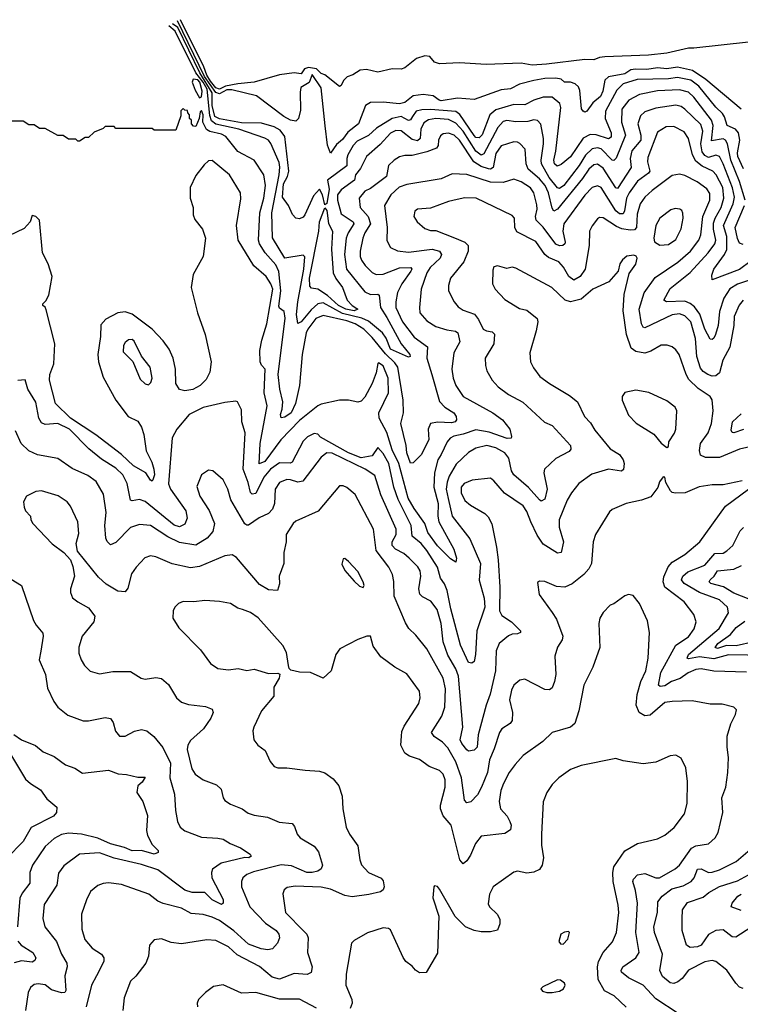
# Model space of a CAD drawing. Extents: x 1246230 to 1426786, y 660032 to 763141.
# Tile 541 of 566: x 1349126 to 1353090, y 755979 to 761398. Entities that reach past the tile are written whole.
import ezdxf

# ---------------------------------------------------------------- set-up
doc = ezdxf.new("R2010")
doc.units = 0

msp = doc.modelspace()

# ---------------------------------------------------------------- linework, layer by layer
at = {"layer": '0CON10XD'}
for points in [[(1353108.1, 760578.1), (1353076.9, 760645), (1353075.1, 760665), (1353087.3, 760735), (1353080, 760775), (1353062.8, 760795), (1353017.3, 760815), (1353003.8, 760863.8), (1352992.2, 760882.2), (1352955, 760916.4), (1352862.8, 761032.8), (1352817.2, 761065), (1352745, 761079.4), (1352695, 761072.9), (1352521.8, 761068.2), (1352445, 761045.2), (1352410.6, 761009.4), (1352348.9, 760895), (1352346.1, 760855), (1352379.4, 760775), (1352379.1, 760750.9), (1352365, 760742.7), (1352297.1, 760765), (1352264.2, 760765.8), (1352225, 760746.2), (1352155, 760643.7), (1352105, 760601.8), (1352082.2, 760592.2), (1352067.2, 760605), (1352064, 760625), (1352075.2, 760675), (1352103.4, 760915), (1352096.3, 760936.3), (1352055, 760972.5), (1352005, 760972.6), (1351955, 760955.6), (1351905, 760929.1), (1351845, 760932.3), (1351745, 760901.3), (1351712.4, 760875), (1351669.4, 760765), (1351652.9, 760747.1), (1351635, 760750.6), (1351625, 760760.6), (1351546.8, 760876.8), (1351525, 760893.3), (1351385, 760904.7), (1351337.6, 760902.4), (1351306.1, 760893.9), (1351286, 760866), (1351275, 760846.2), (1351265, 760843.2), (1351225, 760864.8), (1351175, 760853.9), (1351088.9, 760801.1), (1351045, 760760), (1350981.3, 760728.7), (1350960, 760705), (1350931.6, 760655), (1350925.2, 760635), (1350925, 760594.1), (1350818.2, 760515), (1350828.4, 760465), (1350815, 760386.7), (1350805, 760380), (1350791.9, 760435), (1350775, 760466), (1350741.7, 760428.3), (1350695, 760323.8), (1350685, 760310.4), (1350665, 760301.5), (1350645, 760306.5), (1350625.7, 760325.7), (1350605, 760376.2), (1350571.8, 760421.8), (1350577.4, 760495), (1350599.3, 760535), (1350606, 760565), (1350584.8, 760754.8), (1350559.3, 760789.3), (1350525, 760808.4), (1350455, 760828.5), (1350345, 760829.8), (1350225, 760852.2), (1350198.8, 760865), (1350185.4, 760925), (1350184, 760995), (1350117.1, 761105), (1349995.2, 761355), (1349965.5, 761374.9)], [(1353094.7, 760905), (1352899.5, 761069.5), (1352827.8, 761117.8), (1352745, 761136.7), (1352685, 761127.5), (1352635, 761133.4), (1352575, 761124.6), (1352513.4, 761126.6), (1352488.7, 761121.3), (1352455, 761100.1), (1352365, 761082.8), (1352344.8, 761065), (1352333.5, 761005), (1352320.8, 760975), (1352278.9, 760941.1), (1352245, 760894.2), (1352235, 760890), (1352225, 760893.8), (1352217.3, 760907.3), (1352208.1, 761008.1), (1352199.3, 761029.3), (1352180.8, 761045), (1352155, 761053.5), (1352122.5, 761055), (1352105, 761070), (1352075.6, 761075.6), (1352015, 761074.8), (1351955, 761063.9), (1351875, 761043.4), (1351825, 761017.6), (1351775, 761011.2), (1351625, 760958.4), (1351535, 760966.2), (1351445, 760952.3), (1351432.5, 760955), (1351399.8, 760979.8), (1351345, 760986), (1351291, 760979), (1351245, 760942.8), (1351215, 760934.4), (1351124.8, 760944.8), (1351055, 760942.9), (1351027.3, 760925), (1350989.8, 760825), (1350931.1, 760778.9), (1350900.7, 760739.3), (1350869.1, 760710.9), (1350835, 760663.3), (1350818.4, 760708.4), (1350806.9, 760813.1), (1350785, 761023.6), (1350735, 761096), (1350717.4, 761052.6), (1350673.2, 761025), (1350668.7, 760998.7), (1350670.7, 760899.3), (1350659.4, 760855), (1350645, 760840.5), (1350615.6, 760845), (1350579.1, 760865), (1350428.7, 760978.7), (1350292.5, 761012.5), (1350265, 761011.6), (1350225, 760990.9), (1350205, 760998), (1350142.4, 761085), (1349994.4, 761391)], [(1353135, 761274.1), (1352835, 761240.7), (1352805, 761242.2), (1352686.2, 761213.8), (1352585, 761203.3), (1352345, 761193.5), (1352315, 761189.7), (1352285, 761177), (1352235, 761179.2), (1352024.2, 761154.2), (1351945, 761147.7), (1351885, 761158.8), (1351692, 761152), (1351545, 761160.2), (1351435, 761155.5), (1351407.5, 761165), (1351382.9, 761195), (1351355, 761198.6), (1351308.8, 761185), (1351245, 761132.5), (1351225, 761125.8), (1351175, 761127.1), (1351095, 761110), (1351033.7, 761123.7), (1350998.8, 761121.2), (1350957.8, 761095), (1350926.5, 761083.5), (1350907.3, 761062.7), (1350895, 761036), (1350885, 761030), (1350805, 761094.6), (1350785, 761101.2), (1350757.9, 761127.9), (1350715.3, 761134.7), (1350692.4, 761127.6), (1350675, 761100.6), (1350636.5, 761106.5), (1350555.8, 761094.2), (1350415, 761053.8), (1350325, 761045.9), (1350258.5, 761031.5), (1350225, 761015.7), (1350205, 761023.1), (1350175, 761059.6), (1350155, 761092.3), (1350138.3, 761138.3), (1350010.3, 761398.1)], [(1353117.1, 760405), (1353085, 760508.4), (1353038.5, 760625), (1353018.8, 760715), (1353008.3, 760735), (1352995, 760742), (1352931.4, 760731.4), (1352940.5, 760815), (1352932, 760845), (1352835, 760971.9), (1352805, 760999.4), (1352755, 761012.7), (1352635, 761006.6), (1352535, 760986.9), (1352476.2, 760955), (1352438.8, 760905), (1352437, 760835), (1352458.1, 760761.9), (1352406.2, 760636.2), (1352395, 760622.9), (1352385, 760624.7), (1352325, 760686.5), (1352305, 760693.1), (1352275, 760687.1), (1352237.8, 760652.2), (1352203.2, 760595), (1352119.7, 760485), (1352095, 760468.8), (1352085, 760473.3), (1352038.9, 760528.9), (1351996.8, 760605), (1351994.1, 760625), (1352008.1, 760715), (1352007.1, 760745), (1351992.4, 760822.4), (1351975, 760842.9), (1351955, 760847.3), (1351921.4, 760838.6), (1351855, 760835.8), (1351805, 760842.5), (1351785, 760837.6), (1351755.7, 760805), (1351679.5, 760660.5), (1351665, 760651.7), (1351635, 760674.1), (1351565, 760784.8), (1351525, 760828.3), (1351485, 760849), (1351415, 760854.8), (1351375, 760847.5), (1351349.6, 760830.4), (1351333.3, 760795), (1351328.8, 760745), (1351315, 760731.8), (1351285, 760739), (1351225, 760785.7), (1351195, 760788.6), (1351165, 760774.1), (1351109.3, 760710.7), (1351034.1, 760645.9), (1351001, 760579), (1350972.9, 760545), (1350967.1, 760515), (1350895, 760461.2), (1350874.3, 760434.3), (1350874.4, 760405), (1350895, 760329.5), (1350960, 760285), (1350964.7, 760275), (1350932.6, 760225), (1350922.5, 760195), (1350913.1, 760105), (1350923.3, 760025), (1351025, 759900.3), (1351055, 759884.8), (1351095, 759887.2), (1351102.4, 759882.4), (1351110.8, 759815), (1351145, 759758.4), (1351224.4, 759614.4), (1351272.3, 759555), (1351274.2, 759545), (1351265, 759540.4), (1351165, 759585.7), (1351141.4, 759645), (1351120.9, 759675), (1351045, 759739), (1351008.2, 759755), (1350901.4, 759781.4), (1350795, 759840.5), (1350765, 759834.8), (1350729, 759801), (1350675, 759734.7), (1350655, 759726), (1350649, 759775), (1350654.9, 759845), (1350689.3, 760025), (1350693.5, 760093.5), (1350685, 760102.5), (1350585, 760085.8), (1350517.2, 760197.2), (1350512.6, 760335), (1350553.8, 760545), (1350556.8, 760586.8), (1350552.4, 760612.4), (1350506.8, 760716.8), (1350494.8, 760734.8), (1350475, 760746.9), (1350330.7, 760795), (1350205, 760823.3), (1350180.9, 760841), (1350171.3, 760871.3), (1350156.3, 761015), (1350135.7, 761055), (1350094.1, 761105), (1349980.7, 761335), (1349946.2, 761364.1)], [(1350115, 760967.5), (1350125, 760973.8), (1350128.9, 761005), (1350115.8, 761055), (1350105, 761067.2), (1350079.4, 761070.6), (1350074, 761055), (1350090.9, 761010.9), (1350115, 760967.5)], [(1353149.5, 760070.5), (1353085, 760022.7), (1352935, 759966.7), (1352932.6, 759992.6), (1352944.7, 760025), (1353003.6, 760106.4), (1353016.4, 760133.6), (1353016.8, 760205), (1352998.3, 760265), (1353051.4, 760385), (1353058.7, 760421.3), (1353047.2, 760472.8), (1352996.3, 760605), (1352975, 760645.4), (1352955, 760652.8), (1352915, 760640.6), (1352895, 760650.7), (1352880.3, 760670.3), (1352872.9, 760715), (1352883, 760785), (1352872.2, 760822.2), (1352785, 760906.5), (1352765, 760919.5), (1352735, 760927.7), (1352625, 760912.1), (1352565, 760890.7), (1352540.5, 760869.5), (1352527.2, 760825), (1352543.5, 760763.5), (1352543.5, 760735), (1352493.3, 760676.6), (1352484.4, 760635), (1352489.8, 760585), (1352415, 760470), (1352405, 760472.1), (1352335, 760580.8), (1352305, 760602.7), (1352285, 760599.2), (1352256.3, 760575), (1352221.9, 760525), (1352085, 760354.6), (1352065, 760344.6), (1352055, 760360.8), (1352034.2, 760445), (1352016.2, 760485), (1351985, 760522.9), (1351922.2, 760575), (1351912.8, 760605), (1351905.9, 760685), (1351877.1, 760717.1), (1351864.8, 760724.8), (1351845, 760725.8), (1351775, 760704.7), (1351745, 760660.9), (1351729.8, 760585), (1351715, 760575.2), (1351705, 760576.5), (1351665, 760590.3), (1351624.5, 760615), (1351545, 760735.7), (1351515, 760762.7), (1351485, 760773.4), (1351455, 760769.6), (1351441.3, 760758.7), (1351430.4, 760735), (1351428.2, 760705), (1351418.5, 760691.5), (1351365, 760670.3), (1351285, 760649.8), (1351245, 760650.8), (1351216, 760644), (1351185, 760625.3), (1351155.5, 760595), (1351142.7, 760535), (1351055, 760469.6), (1351025, 760454.6), (1350992.5, 760415), (1350998.2, 760365), (1351043.6, 760315), (1351055.9, 760275), (1351024.2, 760225), (1351012.9, 760195), (1350998.8, 760125), (1350999.5, 760095), (1351005.3, 760075), (1351026, 760046), (1351065, 760007.1), (1351086.4, 759996.4), (1351125, 759997.1), (1351215, 760032.9), (1351277.8, 760035), (1351282.7, 760025), (1351278, 760015), (1351227.1, 759945), (1351205, 759897.1), (1351194.1, 759845), (1351195.8, 759815), (1351231.5, 759735), (1351295, 759651.3), (1351368.4, 759598.4), (1351366.3, 759535), (1351393.5, 759445), (1351436, 759296), (1351465, 759265.3), (1351514.4, 759235), (1351527.1, 759215), (1351528.6, 759195), (1351521.2, 759185), (1351500.4, 759179.6), (1351425, 759182.8), (1351384.8, 759175.2), (1351373.3, 759145), (1351376.2, 759085), (1351335, 759002.5), (1351290.7, 758959.3), (1351275, 758958.1), (1351255.3, 759015), (1351251.6, 759055), (1351223.1, 759175), (1351237.5, 759235), (1351235.2, 759305), (1351206.2, 759485), (1351189.9, 759509.9), (1351138.8, 759558.8), (1351065, 759649.8), (1351019.7, 759695), (1350970.3, 759725), (1350925, 759740.8), (1350795, 759770.6), (1350755, 759752.7), (1350711.7, 759695), (1350702, 759675), (1350680.3, 759555), (1350665.7, 759385), (1350642.1, 759285), (1350619.1, 759235), (1350585, 759210), (1350565, 759207.5), (1350560.3, 759225), (1350570.3, 759255), (1350572.6, 759295), (1350556, 759364), (1350547.2, 759445), (1350585.9, 759755.9), (1350581.3, 759791.3), (1350555, 759810), (1350551.9, 759821.9), (1350562.9, 759905), (1350552, 760012), (1350535, 760049.7), (1350475.3, 760115), (1350445.2, 760165), (1350439.6, 760185), (1350446.1, 760335), (1350469.4, 760415), (1350477.8, 760485), (1350469.2, 760545), (1350416.4, 760625), (1350325, 760672.3), (1350260.4, 760755), (1350235, 760768.3), (1350172, 760782), (1350154, 760794), (1350132.5, 760835), (1350135.3, 760875), (1350125, 760897.5), (1350118.3, 760891.7), (1350113.3, 760855), (1350095, 760810), (1350081.7, 760811.7), (1350070, 760825), (1350070, 760845), (1350060, 760855), (1350060, 760875), (1350050, 760885), (1350048.3, 760898.3), (1350035, 760900), (1350025, 760910), (1350013, 760897), (1350011.7, 760868.3), (1349985, 760790), (1349865, 760790), (1349855, 760800), (1349655, 760800), (1349645, 760810), (1349595, 760810), (1349585, 760800), (1349535, 760780), (1349505, 760750), (1349485, 760750), (1349455, 760730), (1349445, 760730), (1349435, 760740), (1349395, 760740), (1349365, 760760), (1349335, 760760), (1349265, 760800), (1349235, 760800), (1349205, 760820), (1349175, 760820), (1349145, 760840), (1349055, 760840)], [(1353226.9, 759993.1), (1353075, 759942.8), (1353032.3, 759917.7), (1352998.7, 759865), (1352975, 759791.4), (1352968.4, 759715), (1352954.1, 759665.9), (1352945, 759645.8), (1352935, 759638.6), (1352925, 759640), (1352895, 759694.4), (1352867.9, 759777.9), (1352838.2, 759818.2), (1352815, 759835.9), (1352785, 759848.3), (1352684.7, 759844.7), (1352670, 759855), (1352705, 759919.1), (1352815, 760007.6), (1352912.9, 760115), (1352949.2, 760165), (1352956, 760185), (1352942.3, 760245), (1352942.5, 760277.5), (1352951.3, 760305), (1352984.8, 760365), (1352998.6, 760415), (1352993.9, 760475), (1352956.9, 760545), (1352938.5, 760565), (1352881.1, 760591.1), (1352845, 760620), (1352827, 760655), (1352804.8, 760744.8), (1352780.4, 760780.4), (1352725, 760810.7), (1352681.4, 760808.6), (1352635, 760780), (1352580.6, 760639.4), (1352580, 760615), (1352592.5, 760565), (1352585.9, 760554.1), (1352525, 760510.3), (1352479.4, 760445), (1352464.8, 760415), (1352453.1, 760346.9), (1352445, 760330), (1352425, 760330.2), (1352405, 760346.7), (1352325, 760474.1), (1352305, 760484.1), (1352275, 760474.7), (1352235, 760433.3), (1352119.7, 760275), (1352114.4, 760235), (1352126.4, 760173.6), (1352125.4, 760164.6), (1352114.6, 760155.4), (1352095, 760153.2), (1352075, 760162.2), (1352006.2, 760256.2), (1351966.4, 760295), (1351964.2, 760315), (1351973.1, 760355), (1351970.1, 760380.1), (1351955, 760444.4), (1351935, 760472), (1351885, 760505.2), (1351845, 760519.6), (1351785, 760502.6), (1351715, 760503.6), (1351585, 760546.6), (1351505, 760549.4), (1351445, 760522.3), (1351255, 760491.4), (1351212.7, 760477.3), (1351166.7, 760435), (1351132.5, 760375), (1351147.5, 760255), (1351145, 760183.3), (1351165.8, 760145), (1351205, 760125.4), (1351265, 760118.8), (1351395, 760134.3), (1351434.8, 760124.8), (1351446.1, 760105), (1351439.7, 760085), (1351384.3, 760035), (1351365, 760004.5), (1351334.6, 759914.6), (1351324.6, 759815), (1351327.7, 759785), (1351365, 759741.1), (1351415, 759709.6), (1351475, 759690.6), (1351524, 759684), (1351536.5, 759675), (1351546.8, 759625), (1351514.7, 759565), (1351503.8, 759475), (1351511.2, 759425), (1351525, 759384), (1351565, 759324.6), (1351728.9, 759235), (1351781.4, 759195), (1351822, 759145), (1351831.2, 759105), (1351828.8, 759095), (1351807.7, 759092.3), (1351708.3, 759128.3), (1351635, 759140.5), (1351566.2, 759116.2), (1351514, 759106), (1351494.4, 759095), (1351478.2, 759075), (1351443.5, 759005), (1351426.8, 758975), (1351408.3, 758905), (1351403.5, 758825), (1351428.3, 758735), (1351425.2, 758665), (1351431.6, 758635), (1351514.3, 758485), (1351528.8, 758435), (1351525, 758412.7), (1351495, 758431.8), (1351425, 758501.8), (1351370.6, 758575), (1351355.1, 758625.1), (1351295, 758707.4), (1351263.2, 758765), (1351211.9, 758955), (1351175, 759031.2), (1351145, 759125.5), (1351102.6, 759205), (1351100.9, 759235), (1351128.4, 759291.6), (1351155.2, 759344.8), (1351152.6, 759425), (1351125, 759492.5), (1351100.4, 759509.6), (1351095, 759506.2), (1351087.4, 759455), (1351065, 759395.4), (1351025, 759320), (1351005, 759298.8), (1350985, 759293.3), (1350935, 759303.8), (1350885, 759303.8), (1350785, 759282.5), (1350765, 759273.1), (1350665, 759192.9), (1350561.9, 759085), (1350475, 758965.8), (1350443.3, 758953.3), (1350449.3, 759065), (1350486.6, 759273.4), (1350470.6, 759345), (1350475.6, 759475), (1350455, 759497.5), (1350448, 759515), (1350447.2, 759577.2), (1350457.9, 759635), (1350485.3, 759725), (1350517.4, 759915), (1350507.8, 759945), (1350480.7, 759985), (1350413.4, 760043.4), (1350327.7, 760185), (1350318.9, 760265), (1350343.1, 760413.1), (1350340, 760445), (1350279.1, 760545), (1350185, 760622.5), (1350165, 760620.8), (1350139.8, 760600.2), (1350095, 760541.4), (1350063.6, 760475), (1350063.5, 760415), (1350079.5, 760365), (1350079.4, 760325), (1350088.5, 760298.5), (1350130.8, 760245), (1350148.6, 760195), (1350134.4, 760095), (1350079.1, 759995), (1350068.5, 759925), (1350103.1, 759785), (1350146.6, 759665), (1350178.5, 759515), (1350171.7, 759458.3), (1350152.3, 759417.7), (1350118.5, 759385), (1350077.5, 759362.5), (1350035, 759354.7), (1350005, 759363.6), (1349984.1, 759395), (1349981.9, 759475), (1349970.7, 759535), (1349948, 759585), (1349915, 759630.6), (1349855.3, 759695), (1349745, 759777.4), (1349705, 759790.4), (1349665.7, 759785), (1349599.9, 759750.1), (1349571.9, 759718.1), (1349570.8, 759655), (1349556.3, 759555), (1349560, 759515), (1349585, 759430.8), (1349654.6, 759305), (1349722.7, 759215), (1349775, 759188.5), (1349795.5, 759155), (1349809.2, 759115), (1349821.1, 759025), (1349852.8, 758962.8), (1349864.3, 758925), (1349866.6, 758893.4), (1349857.9, 758865), (1349855, 758859.2), (1349845, 758863.8), (1349818.9, 758905), (1349752.2, 758942.2), (1349684.8, 759005), (1349545, 759114.1), (1349404.4, 759204.4), (1349323.1, 759285), (1349289.7, 759415), (1349291.8, 759445), (1349312.9, 759505), (1349319.1, 759615), (1349271.6, 759801.6), (1349265, 759816), (1349252.5, 759825), (1349252.5, 759835), (1349269.4, 759850.6), (1349285, 759881.4), (1349303.7, 759985), (1349282.3, 760055), (1349251.8, 760115), (1349234.3, 760295), (1349215, 760315.7), (1349195, 760320), (1349183.3, 760285), (1349150.7, 760249.3), (1349065, 760208.8)], [(1353106.4, 759853.6), (1353083.7, 759826.3), (1353056.2, 759765), (1353053.8, 759715), (1353032.1, 759595), (1352994.3, 759525), (1352975.3, 759455), (1352955, 759438.5), (1352935, 759436.5), (1352911.5, 759445), (1352885, 759462.2), (1352870.9, 759480.9), (1352850.9, 759545), (1352843, 759643), (1352817.5, 759735), (1352785, 759769.2), (1352755, 759778.4), (1352715, 759773.6), (1352565, 759701.5), (1352555, 759706.7), (1352546.5, 759725), (1352533.9, 759805), (1352561.1, 759895), (1352621.2, 759978.8), (1352746.4, 760063.6), (1352815.9, 760125), (1352862.5, 760185), (1352873.3, 760215), (1352884.8, 760315), (1352922.2, 760405), (1352921.7, 760441.7), (1352905, 760466.9), (1352853.5, 760505), (1352785, 760541.5), (1352755, 760547.9), (1352715, 760540.5), (1352605, 760457.3), (1352565, 760421.5), (1352539.5, 760385), (1352522.7, 760327.3), (1352519.5, 760255), (1352507.9, 760242.1), (1352485, 760239.2), (1352437.5, 760247.5), (1352409.5, 760259.5), (1352335, 760308.5), (1352315, 760309.4), (1352305, 760302.5), (1352275, 760264), (1352260.9, 760235), (1352259.4, 760155), (1352236.2, 760025), (1352209.4, 759985), (1352175, 759965.3), (1352147.3, 759985), (1352116.5, 760036.5), (1352091.3, 760065), (1352035, 760090.2), (1352015.4, 760105.4), (1351965, 760176.7), (1351861.1, 760231.1), (1351849.7, 760255), (1351847.3, 760305), (1351835, 760321.1), (1351636.7, 760415), (1351575, 760418.2), (1351531.8, 760408.2)], [(1351531.8, 760408.2), (1351485, 760398.2), (1351385, 760360.5), (1351315, 760355.7), (1351300, 760345), (1351294.2, 760315), (1351312.5, 760285), (1351355, 760248.1), (1351385, 760238.5), (1351415, 760237.3), (1351518.1, 760198.1), (1351574, 760174), (1351593.5, 760155), (1351592.6, 760125), (1351569.7, 760065), (1351496.4, 759975), (1351484.6, 759935), (1351483.8, 759905), (1351515.3, 759845.3), (1351538.5, 759818.5), (1351565, 759799.5), (1351627, 759777), (1351649, 759749), (1351675, 759695.6), (1351693.8, 759685), (1351725, 759680), (1351738.2, 759668.2), (1351735, 759614), (1351686.9, 759535), (1351688.1, 759495), (1351696.4, 759466.4), (1351725, 759414.3), (1351758, 759378), (1351815.4, 759335.4), (1351893.4, 759293.4), (1352013.6, 759183.6), (1352054.6, 759164.6), (1352156.7, 759055), (1352157.5, 759035), (1352148.6, 759021.4), (1352075, 758983.1), (1352012.1, 758925), (1352008.5, 758905), (1352028.4, 758815), (1352015, 758759.2), (1351995, 758748.6), (1351985, 758755.6), (1351925, 758823.2), (1351845, 758893.5), (1351831.6, 758915), (1351817.2, 758985), (1351794.7, 759015), (1351745, 759042.4), (1351695, 759054.7), (1351635, 759039.2), (1351595, 759016.2), (1351527.2, 758952.8), (1351487.6, 758885), (1351476.7, 758853.3), (1351472.4, 758815), (1351482.4, 758762.4), (1351505, 758665.5), (1351601.2, 758541.2), (1351660.3, 758405), (1351654.2, 758314.2), (1351681.6, 758215), (1351684.3, 758165.7), (1351640.5, 758035), (1351632.9, 757905), (1351625, 757866.7), (1351613.1, 757856.9), (1351595, 757861.1), (1351551.2, 757955), (1351497.5, 758155), (1351477.3, 758257.3), (1351463, 758293), (1351441.3, 758325), (1351424.4, 758385), (1351366.3, 758476.3), (1351334.6, 758514.6), (1351284.7, 758555), (1351279.8, 758615), (1351207.6, 758757.6), (1351184.8, 758825), (1351157, 758955), (1351125, 759010.8), (1351095, 759044.4), (1351065, 758997.5), (1351005, 758987.5), (1350935, 759014.6), (1350781.2, 759101.2), (1350765, 759117.1), (1350745, 759121.1), (1350708.3, 759101.7), (1350685, 759078.5), (1350625, 758962.1), (1350613.2, 758956.8), (1350555, 758958.7), (1350505, 758923.9), (1350468.8, 758881.2), (1350425, 758790.4), (1350405, 758786.9), (1350396.1, 758796.1), (1350381.8, 758851.8), (1350355.2, 758925), (1350366.2, 759125), (1350347.3, 759185), (1350345, 759250.8), (1350324.5, 759294.5), (1350315, 759298.1), (1350255, 759291.2), (1350135, 759264.6), (1350057.5, 759225), (1349990, 759145), (1349965, 759096.7), (1349944.2, 758844.2), (1349955.4, 758815), (1350040, 758695), (1350046.7, 758655), (1350035, 758620.8), (1350005, 758606.2), (1349975, 758615.4), (1349815.6, 758745.6), (1349785, 758757.5), (1349745, 758750.8), (1349734.4, 758754.4), (1349717.5, 758845), (1349693.3, 758893.3), (1349655, 758929.7), (1349575, 758980.3), (1349506.4, 759036.4), (1349400.4, 759145), (1349335, 759175.7), (1349265, 759170.8), (1349245, 759179.5), (1349231.2, 759205), (1349213.7, 759293.6), (1349170.6, 759365), (1349155.5, 759415.5), (1349115, 759412.2)], [(1350965, 759794.9), (1350919.4, 759805), (1350879, 759825), (1350819.5, 759879.5), (1350765, 759915.1), (1350730.7, 759920.7), (1350721.4, 759931.4), (1350720, 759975), (1350770.8, 760235), (1350774.4, 760285.6), (1350805, 760361.9), (1350815, 760348), (1350825, 760276.5), (1350845.8, 760235), (1350841.8, 760135), (1350849.8, 760005), (1350864.1, 759974.1), (1350900.8, 759925), (1350928, 759855), (1350954.8, 759824.8), (1350985.5, 759805), (1350965, 759794.9)], [(1352646.8, 760156.8), (1352695, 760161.8), (1352735, 760187.8), (1352765, 760246.2), (1352775.4, 760305), (1352774.2, 760334.2), (1352768.1, 760348.1), (1352757.5, 760355), (1352731.7, 760358.3), (1352708.3, 760351.7), (1352647.5, 760305), (1352624.5, 760265), (1352614.5, 760195), (1352617.5, 760175), (1352646.8, 760156.8)], [(1353105, 760161), (1353085, 760168.8), (1353074.7, 760194.7), (1353061.8, 760255), (1353112.4, 760375)], [(1353142.6, 759047.4), (1353085, 759034), (1352975, 758988.4), (1352898.5, 758988.5), (1352871.7, 759001.7), (1352866.4, 759026.4), (1352871.8, 759065), (1352912.6, 759125), (1352930.9, 759175), (1352940.9, 759245), (1352935, 759306.2), (1352924.3, 759325), (1352858.2, 759368.2), (1352807.6, 759417.6), (1352791.4, 759445), (1352753.1, 759555), (1352735, 759581.9), (1352715, 759598.1), (1352687.6, 759607.6), (1352655, 759607.1), (1352597, 759573), (1352565, 759563.4), (1352515, 759572.6), (1352490.2, 759590.2), (1352464, 759666), (1352445.8, 759795), (1352450.4, 759885), (1352477.9, 760002.1), (1352515, 760053.3), (1352522, 760085), (1352517.1, 760097.1), (1352505, 760102), (1352465, 760095.8), (1352442.6, 760077.4), (1352428, 760055), (1352418.8, 760015), (1352366.2, 759955), (1352278.8, 759915), (1352215, 759860), (1352155, 759846.2), (1352127.1, 759855), (1352054, 759925), (1351855, 760031.5), (1351835, 760035.6), (1351805, 760028.6), (1351755, 760043.1), (1351735, 760037.5), (1351728.8, 760018.8), (1351727.1, 759945), (1351740.8, 759915), (1351795, 759858.1), (1351875, 759809.4), (1351915, 759800), (1351973, 759753), (1351975.7, 759735), (1351966.9, 759685), (1351931.9, 759565), (1351935.6, 759515), (1351952.9, 759482.9), (1351987.1, 759435), (1352040.8, 759395), (1352150.6, 759330.6), (1352194.2, 759295), (1352233.3, 759215), (1352265, 759178.6), (1352288.9, 759138.9), (1352375, 759036.7), (1352425.6, 759005), (1352446.5, 758975), (1352451.5, 758955), (1352446.9, 758923.1), (1352436.2, 758913.8), (1352365, 758924.7), (1352273.7, 758896.4), (1352200.8, 758845), (1352161.9, 758795), (1352136.9, 758753.1), (1352093.7, 758646.4), (1352094.2, 758605), (1352118.2, 758525), (1352104.1, 758465.9), (1352085, 758462.9), (1352005, 758512), (1351972, 758562), (1351937.8, 758635), (1351915, 758691.1), (1351895, 758722.1), (1351792.3, 758792.3), (1351735, 758859.4), (1351715, 758874.4), (1351615, 758864.6), (1351570.5, 758845), (1351554.6, 758825), (1351554.7, 758795), (1351575, 758751.8), (1351605, 758726.9), (1351685, 758680.6), (1351702.4, 758662.4), (1351723.4, 758623.4), (1351749.3, 758495), (1351757.1, 758425), (1351766.4, 758275), (1351765, 758143.8), (1351778.8, 758118.8), (1351830.8, 758085), (1351880, 758035), (1351880, 758025), (1351865, 758017.5), (1351835, 758016.7), (1351815, 758008), (1351763.1, 757965), (1351746.9, 757925), (1351743.9, 757815)], [(1349835, 759388.8), (1349847.9, 759402.1), (1349854.3, 759425), (1349842.9, 759485), (1349795.6, 759545.6), (1349755, 759628.8), (1349745, 759638.8), (1349725, 759635.8), (1349705, 759621.2), (1349696, 759605), (1349695, 759570), (1349747.5, 759517.5), (1349788.9, 759418.9), (1349815, 759393.8), (1349835, 759388.8)], [(1352685, 759043.3), (1352695, 759050), (1352696.2, 759075), (1352728.3, 759121.7), (1352735.8, 759145), (1352740.8, 759245), (1352730.8, 759265), (1352685, 759300), (1352586.8, 759346.8), (1352515, 759359.2), (1352455, 759346.7), (1352440, 759325), (1352439.2, 759305), (1352475, 759221.2), (1352517.6, 759177.6), (1352615, 759116.2), (1352655, 759066.7), (1352685, 759043.3)], [(1353107.6, 759142.4), (1353054.6, 759124.6), (1353045, 759126), (1353039.1, 759139.1), (1353047.9, 759185), (1353095, 759229.3)], [(1351743.9, 757815), (1351714.2, 757685.8), (1351691.9, 757625), (1351648.4, 757461.6), (1351642.8, 757395), (1351625, 757377.5), (1351595, 757371.8), (1351585, 757378.8), (1351557.3, 757415), (1351549.7, 757435), (1351563.5, 757505), (1351540.6, 757785), (1351524.9, 757824.9), (1351480.2, 757900.2), (1351454.8, 757975), (1351443.8, 758075), (1351421.5, 758151.5), (1351388.3, 758198.3), (1351341.2, 758221.2), (1351326.7, 758236.7), (1351320.9, 758265), (1351331.8, 758335), (1351328.7, 758365), (1351316.8, 758386.8), (1351268.9, 758435), (1351239.4, 758459.4), (1351193.7, 758483.7), (1351174.7, 758505), (1351175.3, 758525), (1351196.8, 758565), (1351196.9, 758595), (1351112.5, 758782.5), (1351078.7, 758888.7), (1351026.4, 758925), (1350845, 759013.3), (1350815.3, 759014.7), (1350785, 758990.5), (1350682.5, 758857.5), (1350655, 758852.7), (1350615, 758866.5), (1350595, 758867.2), (1350555, 758850.9), (1350530.7, 758815), (1350527.2, 758735), (1350516.9, 758705), (1350495, 758680.7), (1350443.1, 758656.9), (1350385, 758616.5), (1350375, 758615.6), (1350364.3, 758624.3), (1350287.1, 758755), (1350270, 758815), (1350245, 758865.8), (1350187.5, 758915), (1350165, 758918), (1350125, 758893.8), (1350100.9, 758829.1), (1350116.4, 758775), (1350167.2, 758697.2), (1350197.9, 758625), (1350188.3, 758581.7), (1350157.2, 758545), (1350095, 758505.8), (1350005, 758520), (1349941.5, 758551.5), (1349845.6, 758615), (1349785, 758619.7), (1349735, 758602.5), (1349655, 758520), (1349625, 758508.6), (1349606.2, 758526.2), (1349599.6, 758545), (1349594.7, 758614.7), (1349602.1, 758685), (1349586.9, 758786.9), (1349546.9, 758856.9), (1349499.6, 758889.6), (1349415, 758928.8), (1349335, 758982.7), (1349223.9, 759003.9), (1349175, 759025.6), (1349134.5, 759065), (1349102.7, 759135)], [(1353100.3, 758859.7), (1352995, 758837.8), (1352935, 758838.9), (1352863.6, 758826.4), (1352787.5, 758795), (1352732.9, 758792.9), (1352715.8, 758795.8), (1352705.7, 758805.7), (1352681.2, 758851.2), (1352675, 758880), (1352665, 758882.5), (1352645.8, 758855), (1352637.1, 758822.9), (1352597.3, 758772.7), (1352547, 758753), (1352462.5, 758735), (1352385, 758702.5), (1352370.9, 758689.1), (1352294.3, 758565), (1352280, 758525), (1352271.5, 758405), (1352256.5, 758375), (1352230, 758345), (1352165, 758294.2), (1352125, 758274.4), (1352078.7, 758278.7), (1352015, 758306.2), (1351985, 758307.5), (1351975, 758300), (1351983.3, 758235), (1352055.7, 758135), (1352078.8, 758098.8), (1352114.6, 758005), (1352110.5, 757985), (1352083.5, 757945), (1352069.6, 757895), (1352074.5, 757794.5), (1352068.5, 757755), (1352055, 757721.2), (1352040.6, 757709.4), (1352015, 757711.5), (1351905, 757769.4), (1351876.6, 757763.4), (1351843.9, 757736.1), (1351831.4, 757708.6), (1351820, 757655), (1351836.8, 757585), (1351835, 757542), (1351823.3, 757525), (1351778.9, 757495), (1351764.7, 757475.3), (1351736.8, 757385), (1351711, 757325), (1351698.9, 757255), (1351666.2, 757173.9), (1351645, 757131.4), (1351606.8, 757093.2), (1351585, 757087.1), (1351572.1, 757102.1), (1351557, 757225), (1351525, 757312.9), (1351480.4, 757390.4), (1351452.1, 757422.1), (1351405, 757452.5), (1351391.1, 757475), (1351447.5, 757565), (1351463.6, 757615), (1351468.7, 757715), (1351455.8, 757775), (1351365, 757935.8), (1351305, 758011.2), (1351267, 758047), (1351248.2, 758078.2), (1351185.4, 758225), (1351184.6, 758305.4), (1351177.1, 758345), (1351157.3, 758385), (1351086.1, 758476.1), (1351072.7, 758595), (1350970.8, 758785), (1350925, 758824.3), (1350905, 758832.9), (1350885, 758832.5), (1350766.8, 758693.2), (1350645, 758638.1), (1350630.6, 758625), (1350592.5, 758565), (1350591.1, 758525), (1350578.5, 758465), (1350578.2, 758405), (1350553.1, 758335), (1350555.8, 758294.2), (1350543.8, 758256.2), (1350495, 758260.8), (1350445, 758289.1), (1350318.8, 758438.8), (1350295, 758453.1), (1350255, 758447.8), (1350115, 758388.2), (1350065, 758381.2), (1349965, 758402.8), (1349875, 758442.2), (1349845, 758448.1), (1349814.5, 758435.5), (1349765.6, 758385), (1349741.2, 758348.8), (1349720.9, 758269.1), (1349705, 758248.6), (1349665, 758252.7), (1349600.9, 758290.9), (1349559.1, 758329.1), (1349443.8, 758473.8), (1349436.7, 758515), (1349450.5, 758569.5), (1349445.6, 758635), (1349405, 758721.2), (1349387.5, 758745), (1349337, 758777), (1349245.5, 758805.5), (1349215, 758800.8), (1349162.5, 758775), (1349146.2, 758745), (1349149.4, 758715), (1349158.1, 758695), (1349184.2, 758665), (1349186.2, 758645), (1349197.5, 758625), (1349303.4, 758513.4), (1349368.8, 758465), (1349405.8, 758425), (1349418.7, 758388.7), (1349426.9, 758335), (1349405.8, 758265), (1349405.8, 758245), (1349417, 758217), (1349446.2, 758195), (1349505, 758162), (1349538.6, 758115), (1349532.9, 758085), (1349469.4, 758005), (1349451.1, 757945), (1349451.1, 757911.1), (1349463.3, 757875), (1349483, 757843), (1349513.1, 757813.1), (1349565, 757798.1), (1349638.8, 757811.2), (1349735, 757810), (1349794.5, 757774.5), (1349815, 757768.6), (1349875, 757777.1), (1349905, 757772.9), (1349945, 757739.2), (1349988.6, 757665), (1350015, 757642.2), (1350055, 757629.5), (1350148.2, 757618.2), (1350184.3, 757604.3), (1350190, 757585), (1350176.7, 757553.3), (1350136.7, 757495), (1350065, 757431.4), (1350050.5, 757405), (1350047.6, 757382.4), (1350072.5, 757275), (1350090.6, 757245), (1350134.2, 757215), (1350207.5, 757187.5), (1350233.8, 757163.8), (1350245.7, 757115), (1350255, 757100), (1350285, 757081.1), (1350348.8, 757055), (1350381.7, 757031.7), (1350415, 757020), (1350489.8, 757009.8), (1350552.4, 756982.4), (1350624.5, 756974.5), (1350637.3, 756957.3), (1350652.9, 756915), (1350669.2, 756895), (1350745, 756850), (1350768.7, 756818.7), (1350790.8, 756745), (1350784.6, 756725), (1350765, 756712), (1350735, 756703.8), (1350706.2, 756705), (1350621.7, 756741.7), (1350565, 756747.7), (1350412.1, 756707.9), (1350375, 756692.7), (1350353.1, 756675), (1350345.5, 756654.5), (1350345.5, 756625), (1350391.8, 756515), (1350477.3, 756425), (1350537.3, 756385), (1350551.2, 756365), (1350554.7, 756345.3), (1350544.7, 756315.3), (1350517.1, 756285), (1350491.3, 756278.7), (1350454.1, 756284.1), (1350385, 756311), (1350303.8, 756383.8), (1350225, 756439.8), (1350185, 756459.2), (1350135, 756473.6), (1350069.2, 756479.2), (1350015, 756507.8), (1349915, 756533.1), (1349885, 756546.4), (1349836, 756586), (1349685, 756638.2), (1349615, 756646.9), (1349585, 756644.6), (1349555, 756632.2), (1349515, 756600), (1349492.5, 756555), (1349465.7, 756475), (1349468.1, 756391.9), (1349483.3, 756335), (1349525, 756287.8), (1349576, 756256), (1349589.4, 756235), (1349588.2, 756215), (1349548.5, 756135), (1349520, 756085), (1349491.8, 755965)], [(1353125, 757807.1), (1352945, 757811.8), (1352875, 757825.8), (1352845, 757821.6), (1352803, 757803), (1352758.4, 757771.6), (1352711.2, 757755), (1352675, 757731.9), (1352648.3, 757728.3), (1352640, 757735), (1352653.6, 757805), (1352734.7, 757955), (1352805, 758001.8), (1352835.4, 758045), (1352846.4, 758085), (1352834.6, 758124.6), (1352780.4, 758195), (1352675.3, 758275), (1352666.3, 758305), (1352668.9, 758331.1), (1352693.6, 758386.4), (1352715, 758413.4), (1352785.5, 758455), (1352867.9, 758525), (1353009.5, 758720.5), (1353136, 758815)], [(1353235, 757898.7), (1353025, 757902), (1352945, 757881.4), (1352865, 757891.2), (1352805, 757880), (1352798.2, 757885), (1352805.9, 757905), (1352973, 758047), (1353024.4, 758134.4), (1353019.6, 758165), (1352975, 758205.9), (1352865, 758246.3), (1352781.2, 758295), (1352767.3, 758315), (1352774, 758335), (1352801.3, 758358.7), (1352895, 758395.8), (1352949.7, 758460.3), (1352995, 758461.8), (1353015.5, 758475), (1353049.1, 758505), (1353089.2, 758585), (1353106.8, 758603.2)], [(1351015, 758272.5), (1351020.8, 758285), (1351015.6, 758305), (1350985, 758360.8), (1350935, 758415.8), (1350915, 758432), (1350905, 758431.2), (1350897.9, 758402.1), (1350915, 758366.7), (1350965, 758308.5), (1350995, 758281.1), (1351015, 758272.5)], [(1353138.8, 758208.8), (1353055, 758242.5), (1352997.2, 758277.2), (1352927.5, 758295), (1352919.5, 758305), (1352924.4, 758315), (1352946.6, 758335), (1352965.3, 758364.7), (1353055, 758374.2), (1353096.7, 758393.3)], [(1349078.6, 758318.6), (1349135.6, 758285), (1349201.4, 758091.4), (1349215.7, 758065), (1349252.4, 758022.4), (1349255.6, 758005), (1349242.5, 757922.5), (1349233.1, 757875), (1349266.9, 757795), (1349278.7, 757718.7), (1349313.3, 757645), (1349335, 757614.2), (1349390.3, 757570.3), (1349475, 757538.9), (1349505, 757538.5), (1349595, 757557.8), (1349625, 757551.9), (1349639.8, 757529.8), (1349652, 757482), (1349675, 757455.7), (1349705, 757455.7), (1349756.7, 757483.3), (1349795, 757492.5), (1349824.2, 757484.2), (1349863, 757453), (1349913.1, 757393.1), (1349955.7, 757305.7), (1349952, 757225), (1349977.5, 757135), (1349983.1, 757045), (1349994.5, 756985), (1350008.1, 756955), (1350035, 756933.8), (1350125, 756898.4), (1350216.3, 756893.7), (1350245, 756887.3), (1350283.3, 756863.3), (1350341.2, 756841.2), (1350394, 756805), (1350398.9, 756795), (1350386.2, 756785), (1350365, 756787.5), (1350234.8, 756755.2), (1350187.1, 756722.9), (1350180.3, 756705), (1350183.2, 756675), (1350244.4, 756555.6), (1350244.2, 756535.8), (1350235, 756529.2), (1350185, 756553.4), (1350144.8, 756594.8), (1350075, 756595.2), (1350035, 756607.4), (1349885, 756718.6), (1349795, 756748), (1349645, 756783.1), (1349565, 756813.3), (1349454.7, 756805.3), (1349368.5, 756741.5), (1349338.6, 756701.4), (1349330, 756635), (1349260.7, 756529.3), (1349252.2, 756452.2), (1349264.4, 756405), (1349327.5, 756325), (1349355.3, 756255), (1349385.4, 756205), (1349386.4, 756185), (1349373.3, 756135), (1349380, 756055), (1349373.8, 756045), (1349355, 756041.8), (1349299.7, 756059.7), (1349265, 756086.4), (1349227.5, 756092.5), (1349205, 756087.9), (1349185, 756071.9), (1349171.5, 756045), (1349157.8, 755945)], [(1352747.9, 755927.9), (1352625, 756010), (1352554.8, 756084.8), (1352475, 756124.7), (1352436.2, 756156.2), (1352434.5, 756165), (1352444.6, 756185), (1352515.5, 756235), (1352532.8, 756265), (1352515.3, 756375), (1352523.7, 756535), (1352514.3, 756605), (1352498.5, 756655), (1352501.9, 756668.1), (1352525, 756691.2), (1352565, 756699.6), (1352625, 756675.3), (1352645, 756675.3), (1352732.2, 756725), (1352754.8, 756745.2), (1352820.9, 756839.1), (1352845, 756851.7), (1352915, 756861.9), (1352951.4, 756895), (1352968.6, 756925), (1352994.1, 757034.1), (1352989.2, 757115), (1353010, 757175), (1353020.6, 757255), (1353024.3, 757335), (1353017, 757397), (1353018.1, 757455), (1353037.1, 757522.9), (1353063.8, 757575), (1353069.3, 757599.3), (1353053.9, 757613.9), (1352990.8, 757630.8), (1352925, 757631.4), (1352825, 757649.4), (1352715, 757646.5), (1352675, 757639.3), (1352595, 757570), (1352565, 757567.6), (1352534.4, 757584.4), (1352517.4, 757625), (1352522.5, 757685), (1352543.5, 757756.5), (1352570.7, 757815), (1352583.6, 757885), (1352590.8, 758025), (1352579.5, 758089.5), (1352536.2, 758185), (1352500, 758230), (1352475, 758234), (1352455, 758228), (1352395, 758184), (1352375, 758175.8), (1352335.8, 758135), (1352318, 758105), (1352312, 758075), (1352316.8, 757943.2), (1352278.1, 757835), (1352228.5, 757735), (1352201.8, 757595), (1352179.2, 757525), (1352155, 757504.3), (1352054.6, 757475.4), (1352004, 757426), (1351895, 757348.6), (1351851.2, 757298.8), (1351817.8, 757255), (1351787.1, 757195), (1351772.5, 757155), (1351763.1, 757095), (1351770.5, 757055), (1351807.9, 757015), (1351822.7, 756985), (1351828.8, 756965), (1351825, 756938.8), (1351795, 756920), (1351665, 756904.2), (1351633.5, 756865), (1351605, 756799.2), (1351585, 756769.2), (1351565, 756752), (1351547.8, 756775), (1351499.6, 756965), (1351456.2, 757016.2), (1351440.8, 757055), (1351440.7, 757075), (1351467.2, 757175), (1351465.9, 757215), (1351455, 757245.8), (1351435, 757266.7), (1351377.6, 757287.6), (1351325, 757326.5), (1351270, 757345), (1351245, 757361.1), (1351222.8, 757405), (1351225.3, 757454.7), (1351228.5, 757481.5), (1351240.7, 757509.3), (1351320.9, 757635), (1351329.2, 757665), (1351325, 757703.3), (1351255, 757797.1), (1351190, 757835), (1351111.9, 757891.9), (1351070.5, 757950.5), (1351055.8, 758005.8), (1351035, 758005.6), (1350985, 757986.2), (1350886.9, 757935), (1350865.7, 757905), (1350840, 757815), (1350795, 757773.8), (1350725, 757805.6), (1350665, 757808), (1350617.5, 757817.5), (1350607.5, 757827.5), (1350603.6, 757843.6), (1350594.3, 757915), (1350573.8, 757953.8), (1350436.7, 758106.7), (1350395, 758135.6), (1350351.3, 758151.3), (1350325, 758159.4), (1350285, 758184.2), (1350225, 758196), (1350145, 758201.1), (1350084.3, 758194.3), (1350025, 758195.8), (1350000, 758185), (1349980, 758165), (1349969.2, 758145), (1349968, 758105), (1350000.3, 758050.3), (1350120.9, 757930.9), (1350174.6, 757854.6), (1350215, 757827.1), (1350275, 757819.4), (1350327.6, 757827.6), (1350375, 757817.1), (1350415.6, 757824.4), (1350495, 757800), (1350545, 757802.5), (1350556.7, 757796.7), (1350553.8, 757775), (1350522.9, 757725), (1350522.9, 757675), (1350455.8, 757595), (1350414, 757505), (1350408.8, 757485), (1350413.8, 757435), (1350435, 757406.2), (1350475.6, 757375.6), (1350504, 757315), (1350525, 757288.8), (1350545, 757281.2), (1350595, 757280.8), (1350697, 757267), (1350775, 757262.2), (1350805, 757253.3), (1350849.8, 757219.8), (1350881.4, 757181.4), (1350900, 757125), (1350902.9, 757055), (1350922.5, 756955), (1350939.2, 756915), (1350985, 756851.2), (1350996.5, 756775), (1351006.9, 756746.9), (1351045, 756705.5), (1351115, 756673.1), (1351125, 756659.2), (1351131.1, 756625), (1351125, 756608.6), (1351110.9, 756599.1), (1351047.2, 756582.8), (1350955, 756571.1), (1350915, 756577.9), (1350835, 756612.7), (1350785, 756624.6), (1350640.4, 756629.6), (1350597.6, 756622.4), (1350581.3, 756608.7), (1350573, 756587), (1350587.8, 756485), (1350688.3, 756381.7), (1350704.4, 756365), (1350711.9, 756345), (1350709.4, 756265), (1350734.5, 756185), (1350730, 756155), (1350706.5, 756143.5), (1350635, 756148.7), (1350555, 756118.4), (1350515, 756128.8), (1350445, 756186.7), (1350322.2, 756252.2), (1350275, 756295.6), (1350205, 756330.8), (1350155, 756334.6), (1350015, 756312.7), (1349958.9, 756318.9), (1349905, 756339.4), (1349865, 756334), (1349839.2, 756305), (1349834.2, 756245), (1349819.2, 756205), (1349765, 756133.8), (1349735, 756106.2), (1349699.5, 756015), (1349692.5, 755945)], [(1353165, 757973.3), (1353067.3, 757952.7), (1353015, 757953.5), (1352965, 757938.3), (1352952.1, 757942.1), (1352966.3, 757965), (1353035.2, 758015), (1353067.9, 758052.1), (1353115, 758088.2)], [(1349092.7, 757465), (1349135, 757435.4), (1349213.1, 757403.1), (1349255, 757368.1), (1349315, 757343.5), (1349377, 757297), (1349428.5, 757278.5), (1349472, 757252), (1349615, 757267.8), (1349666.8, 757246.8), (1349713.2, 757243.2), (1349775, 757228.5), (1349815, 757230), (1349799, 757201), (1349775, 757181.2), (1349770.8, 757145), (1349803.1, 757095), (1349828.3, 757018.3), (1349823.1, 756935), (1349827.9, 756907.9), (1349855, 756858.8), (1349888, 756825), (1349887.5, 756815), (1349865, 756806.2), (1349795, 756824.8), (1349745, 756823.8), (1349702.5, 756842.5), (1349625, 756862.5), (1349555, 756892.9), (1349465, 756915.5), (1349395, 756920.2), (1349356.2, 756913.8), (1349315, 756891.1), (1349265, 756847.9), (1349195.8, 756745), (1349181.7, 756705), (1349181.5, 756645), (1349138.3, 756591.7), (1349126.2, 756563.8), (1349112.8, 756405)], [(1349075.4, 757355), (1349158.3, 757218.3), (1349185, 757193.5), (1349239.6, 757159.6), (1349275, 757110.8), (1349330, 757065), (1349327.9, 757035), (1349311.1, 757015), (1349188.4, 756951.6), (1349145, 756875.4), (1349055.7, 756784.3)], [(1352389.7, 756655), (1352388.1, 756705), (1352394.6, 756735), (1352455, 756823.3), (1352525, 756864.4), (1352635, 756890.5), (1352675, 756910), (1352727.1, 756952.9), (1352782.6, 757027.4), (1352796.8, 757085), (1352799.1, 757205), (1352790.7, 757280.7), (1352765, 757333.3), (1352735, 757350), (1352705, 757346.2), (1352625, 757312.5), (1352555, 757302.5), (1352445, 757318.8), (1352405, 757331.2), (1352215, 757292.9), (1352155, 757270.6), (1352090.8, 757225), (1352055, 757188), (1352025.8, 757145), (1352005.7, 757094.3), (1351995.6, 756915), (1351995.7, 756855), (1352007.1, 756785), (1352000.8, 756745), (1351985, 756722), (1351955, 756706), (1351915, 756700.8), (1351865, 756711.4), (1351843.4, 756706.6), (1351730.8, 756625), (1351710.8, 756585), (1351702.7, 756532.7), (1351710, 756515), (1351752, 756475), (1351767, 756447), (1351767.7, 756422.3), (1351755, 756387.5), (1351715, 756377.5), (1351665, 756378.9), (1351625, 756385.6), (1351578, 756405), (1351521.7, 756461.7), (1351435, 756612.5), (1351425, 756626.7), (1351408.3, 756631.7), (1351403.3, 756625), (1351398.8, 756565), (1351430.8, 756465), (1351425, 756260), (1351362.5, 756155), (1351325, 756152.5), (1351303, 756167), (1351285, 756189.2), (1351250.8, 756215), (1351235, 756237.5), (1351165, 756389.2), (1351155, 756395.8), (1351125, 756399.2), (1351038.3, 756371.7), (1350965, 756330), (1350950.8, 756315), (1350922.5, 756145), (1350920, 756085), (1350952.5, 756005), (1350954.4, 755985.6), (1350943.3, 755956.7)], [(1353105, 756066.7), (1353085, 756074.3), (1353065.4, 756095.4), (1353016.8, 756166.8), (1352955.4, 756215.4), (1352935, 756220), (1352895, 756213.6), (1352805, 756166.9), (1352769.6, 756120.4), (1352747, 756103), (1352725, 756093.4), (1352705, 756097.9), (1352661.7, 756131.7), (1352646.5, 756165), (1352662.5, 756255), (1352617.8, 756375), (1352614.1, 756405), (1352634.7, 756485), (1352636.6, 756543.4), (1352660, 756575), (1352713.5, 756615), (1352775, 756630.5), (1352820, 756655), (1352835.8, 756675), (1352855, 756722.7), (1352875, 756724.6), (1352915, 756705.3), (1352935, 756705.8), (1352975, 756719.2), (1353066.7, 756765), (1353145, 756831.5)], [(1352462.7, 755962.7), (1352395.3, 756025.3), (1352343.6, 756053.6), (1352307.2, 756115), (1352303.8, 756185), (1352309.7, 756215), (1352335, 756264.4), (1352386.9, 756323.1), (1352409.3, 756375), (1352421.1, 756485), (1352418.8, 756525), (1352389.7, 756655)], [(1353148.6, 756401.4), (1353065, 756348.2), (1353045, 756350.4), (1352995, 756388.4), (1352955, 756385.7), (1352915, 756364.1), (1352875, 756304.7), (1352854, 756295), (1352815, 756291.4), (1352794.8, 756304.8), (1352770.4, 756385), (1352770.1, 756450.1), (1352771.6, 756498.4), (1352799.7, 756540.3), (1352885, 756569.7), (1352916.4, 756595), (1352975, 756627.9), (1353075, 756659.2), (1353135, 756691.2)], [(1353095, 756495.6), (1353039.2, 756515), (1353044.5, 756535), (1353075.7, 756575), (1353095, 756586.2)], [(1352115, 756310), (1352141.7, 756338.3), (1352150, 756375), (1352145, 756380), (1352123, 756377), (1352102.5, 756365), (1352092.5, 756325), (1352101.7, 756311.7), (1352115, 756310)], [(1349116.1, 756326.1), (1349133.8, 756305), (1349197.8, 756265), (1349214.4, 756235), (1349209.6, 756220.4), (1349195, 756211.8), (1349135, 756218.3), (1349095, 756207.9)], [(1352025, 756043.3), (1352055, 756043.8), (1352095, 756052), (1352116.7, 756065), (1352126.2, 756085), (1352123.3, 756095), (1352101.7, 756111.7), (1352085, 756113.8), (1352003.3, 756075), (1351993.3, 756065), (1352001.7, 756051.7), (1352025, 756043.3)], [(1350758.6, 755958.6), (1350665, 756006.9), (1350555, 756008.2), (1350425, 756043.6), (1350345, 756041.1), (1350245, 756085.8), (1350192.7, 756077.3), (1350147.5, 756045), (1350110, 756005), (1350101.2, 755985), (1350104, 755965)]]:
    msp.add_lwpolyline(points, dxfattribs=at)

doc.saveas('drawing.dxf')
